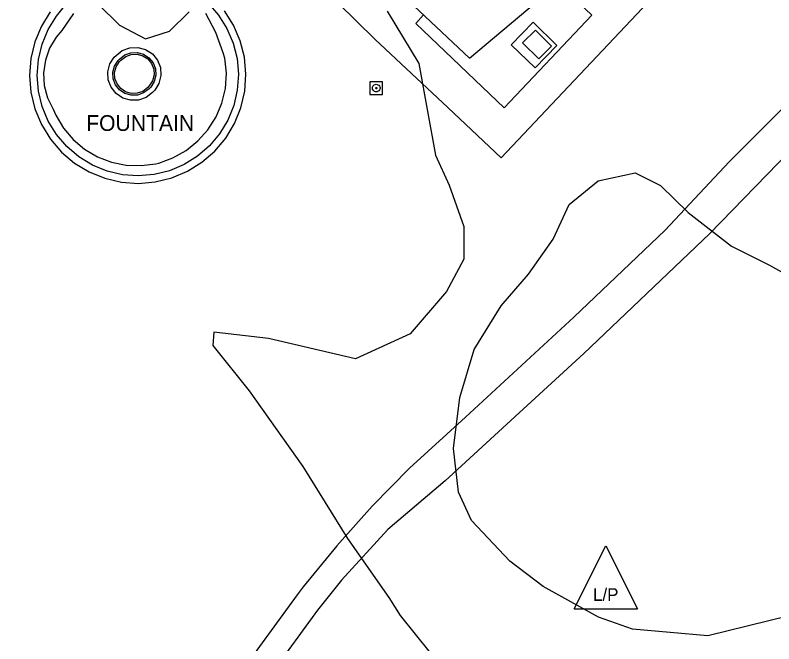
# Model space of a CAD drawing. Extents: x 2161152 to 2175754, y 602179 to 617749.
# Drawn here: x 2163392.2 to 2163512.2, y 605136.2 to 605235.6 of the extents above; entities that cross this region are included whole.
import ezdxf

# ---------------------------------------------------------------- set-up
doc = ezdxf.new("R2010")
doc.units = 0
for name, color, linetype in [('RD_EX_Bldg', 7, 'Continuous'), ('RD_EX_Conc_Sidewalk', 7, 'Continuous'), ('RD_EX_Conc_Slab', 7, 'Continuous'), ('RD_EX_H2O', 7, 'Continuous'), ('RD_EX_Misc', 7, 'Continuous'), ('RD_EX_Misc_Golf_Cartpath', 7, 'Continuous'), ('RD_EX_UT', 7, 'Continuous'), ('RD_EX_VEG', 7, 'Continuous'), ('RD_EX_Wall', 7, 'Continuous')]:
    doc.layers.add(name, color=color, linetype=linetype)

msp = doc.modelspace()

# ---------------------------------------------------------------- linework, layer by layer
at = {"layer": 'RD_EX_Bldg'}
msp.add_lwpolyline([(2163464.05, 605228.8), (2163481.19, 605243.24), (2163494.71, 605261.12), (2163466.68, 605287.8), (2163449.61, 605273.1), (2163435.96, 605255.27), (2163464.05, 605228.8)], dxfattribs=at)
at = {"layer": 'RD_EX_Conc_Sidewalk'}
for points in [[(2163437.31, 605243.38), (2163449.16, 605231.76), (2163460.66, 605220.97), (2163469.05, 605213.02), (2163479.72, 605224.3), (2163501.28, 605247.18)], [(2163456.81, 605235.62), (2163455.59, 605234.3), (2163469.55, 605220.95), (2163483.44, 605235.57), (2163478.13, 605240.66)], [(2163401.43, 605235.87), (2163399.57, 605233.19), (2163398.66, 605232.1), (2163397.64, 605230.37), (2163396.98, 605228.47), (2163396.7, 605226.48), (2163396.81, 605224.47), (2163397.32, 605222.53), (2163398.19, 605220.72), (2163398.61, 605219.77), (2163399.83, 605217.74), (2163401.36, 605215.93), (2163403.17, 605214.4), (2163405.22, 605213.2), (2163407.43, 605212.34), (2163409.75, 605211.87), (2163412.12, 605211.79), (2163414.47, 605212.1), (2163414.91, 605212.21), (2163417.16, 605213.02), (2163419.24, 605214.19), (2163421.1, 605215.69), (2163422.69, 605217.47), (2163423.97, 605219.49), (2163424.9, 605221.69), (2163425.45, 605224.02), (2163425.61, 605226.4), (2163425.38, 605228.78), (2163425.12, 605229.65), (2163423.92, 605232.83), (2163422.37, 605235.85)], [(2163520.92, 605228.18), (2163505.15, 605212.4), (2163495, 605201.61), (2163480.55, 605187.82), (2163463.45, 605172.02), (2163454.56, 605163.92), (2163448.66, 605157.92), (2163443.06, 605151.66), (2163437.75, 605145.15), (2163436.78, 605143.89), (2163429.43, 605133.8)], [(2163516.51, 605215.95), (2163502.01, 605201.03), (2163482.15, 605182.07), (2163472.54, 605173.28), (2163460.21, 605161.95), (2163451.16, 605154.25), (2163443.84, 605146.23), (2163440.01, 605141.47), (2163432.82, 605131.59), (2163428.58, 605124.3), (2163424.57, 605116.72), (2163420.88, 605108.97), (2163418.49, 605103.5), (2163411.61, 605087.8), (2163404.18, 605074.72), (2163395.32, 605060.43), (2163390.19, 605053.63), (2163384.82, 605047.15), (2163379.14, 605040.92), (2163373.21, 605034.99), (2163372.35, 605034.17), (2163370.53, 605032.61), (2163368.78, 605031.12), (2163363.32, 605026.93)]]:
    msp.add_lwpolyline(points, dxfattribs=at)
at = {"layer": 'RD_EX_Conc_Slab'}
msp.add_lwpolyline([(2163470.65, 605230.92), (2163474.46, 605227.24), (2163477.87, 605230.82), (2163474.12, 605234.48), (2163470.65, 605230.92)], dxfattribs=at)
at = {"layer": 'RD_EX_H2O'}
msp.add_lwpolyline([(2163408.87, 605228.43), (2163409.68, 605229.06), (2163410.56, 605229.39), (2163411.49, 605229.43), (2163412.39, 605229.18), (2163413.18, 605228.67), (2163413.77, 605227.94), (2163414.11, 605227.07), (2163414.17, 605226.14), (2163413.94, 605225.23), (2163413.42, 605224.39), (2163413.2, 605224.16), (2163412.38, 605223.54), (2163411.5, 605223.23), (2163410.57, 605223.21), (2163409.67, 605223.47), (2163408.89, 605223.99), (2163408.31, 605224.72), (2163407.98, 605225.59), (2163407.93, 605226.53), (2163408.17, 605227.43), (2163408.7, 605228.27), (2163408.87, 605228.43)], dxfattribs=at)
at = {"layer": 'RD_EX_Misc'}
for points in [[(2163448.31, 605223.06), (2163450.31, 605223.06), (2163450.31, 605225.06), (2163448.31, 605225.06), (2163448.31, 605223.06)], [(2163448.71, 605224.06), (2163448.73, 605224.21), (2163448.79, 605224.35), (2163448.88, 605224.47), (2163449, 605224.57), (2163449.14, 605224.63), (2163449.29, 605224.66), (2163449.45, 605224.64), (2163449.59, 605224.59), (2163449.72, 605224.5), (2163449.81, 605224.38), (2163449.88, 605224.25), (2163449.91, 605224.1), (2163449.91, 605224.06)], [(2163449.21, 605224.06), (2163449.23, 605224.12), (2163449.28, 605224.15), (2163449.34, 605224.15), (2163449.39, 605224.12), (2163449.41, 605224.06)], [(2163449.91, 605224.06), (2163449.89, 605223.91), (2163449.83, 605223.76), (2163449.74, 605223.64), (2163449.62, 605223.55), (2163449.48, 605223.48), (2163449.33, 605223.46), (2163449.18, 605223.47), (2163449.03, 605223.53), (2163448.91, 605223.61), (2163448.81, 605223.73), (2163448.74, 605223.87), (2163448.71, 605224.02), (2163448.71, 605224.06)], [(2163449.41, 605224.06), (2163449.39, 605224), (2163449.34, 605223.96), (2163449.28, 605223.96), (2163449.23, 605224), (2163449.21, 605224.06)]]:
    msp.add_lwpolyline(points, dxfattribs=at)
at = {"layer": 'RD_EX_UT'}
for p, q in [((2163480.62, 605141.67), (2163485.62, 605151.67)), ((2163485.62, 605151.67), (2163490.62, 605141.67)), ((2163480.62, 605141.67), (2163490.62, 605141.67))]:
    msp.add_line(p, q, dxfattribs=at)
msp.add_lwpolyline([(2163477.02, 605230.68), (2163474.48, 605233.23), (2163472.47, 605231.22), (2163475.02, 605228.67), (2163477.02, 605230.68)], dxfattribs=at)
at = {"layer": 'RD_EX_VEG'}
for points in [[(2163401.96, 605240.69), (2163408.69, 605234.03), (2163412.82, 605231.86), (2163416.63, 605233.06), (2163419.72, 605236.12)], [(2163451.05, 605236.25), (2163456.04, 605227.94), (2163457.16, 605221.83), (2163458.71, 605213.43), (2163460.84, 605208.71), (2163463.18, 605202.17), (2163463.18, 605197.01), (2163460.45, 605191.9), (2163454.66, 605185.19), (2163446.04, 605181.26), (2163432.29, 605184.44), (2163423.63, 605185.47), (2163423.48, 605183.32), (2163429.23, 605176.19), (2163437.68, 605164.2), (2163444.79, 605152.83), (2163451.32, 605143.51), (2163453.12, 605140.65), (2163462.6, 605128.83)], [(2163514.64, 605140.59), (2163501.77, 605137.41), (2163489.84, 605138.46), (2163484.49, 605140.35), (2163475.74, 605145.21), (2163470.46, 605149.25), (2163464.36, 605155.67), (2163462.33, 605160.16), (2163461.56, 605167.03), (2163462.55, 605175.12), (2163464.79, 605182.7), (2163469.05, 605189.61), (2163473.38, 605194.62), (2163477.31, 605200.17), (2163479.85, 605205.66), (2163484.43, 605209.41), (2163490.26, 605210.66), (2163494.29, 605208.64), (2163498.67, 605204.38), (2163505.53, 605199.07), (2163511.54, 605196.05), (2163517.56, 605192.67)]]:
    msp.add_lwpolyline(points, dxfattribs=at)
at = {"layer": 'RD_EX_Wall'}
for points in [[(2163422.72, 605237.47), (2163424.37, 605235.59), (2163425.7, 605233.47), (2163426.68, 605231.17), (2163427.29, 605228.74), (2163427.51, 605226.25), (2163427.34, 605223.75), (2163426.77, 605221.31), (2163425.83, 605218.99), (2163424.54, 605216.84), (2163422.93, 605214.93), (2163421.04, 605213.29), (2163418.91, 605211.96), (2163416.61, 605210.99), (2163414.17, 605210.39), (2163411.68, 605210.18), (2163409.18, 605210.36), (2163406.74, 605210.94), (2163404.43, 605211.88), (2163402.29, 605213.18), (2163400.38, 605214.8), (2163398.75, 605216.7), (2163397.43, 605218.83), (2163396.47, 605221.14), (2163395.88, 605223.58), (2163395.68, 605226.07), (2163395.88, 605228.57), (2163396.46, 605231), (2163397.42, 605233.31), (2163398.73, 605235.45), (2163399.8, 605236.76)], [(2163397.75, 605236.14), (2163396.35, 605233.86), (2163395.32, 605231.37), (2163394.7, 605228.75), (2163394.49, 605226.07), (2163394.7, 605223.39), (2163395.33, 605220.77), (2163396.37, 605218.29), (2163397.78, 605216), (2163399.54, 605213.95), (2163401.59, 605212.21), (2163403.89, 605210.82), (2163406.38, 605209.8), (2163409, 605209.18), (2163411.69, 605208.98), (2163414.37, 605209.21), (2163416.98, 605209.86), (2163419.46, 605210.9), (2163421.75, 605212.32), (2163423.78, 605214.09), (2163425.52, 605216.15), (2163426.9, 605218.45), (2163427.91, 605220.95), (2163428.52, 605223.57), (2163428.71, 605226.26), (2163428.47, 605228.94), (2163427.81, 605231.55), (2163426.76, 605234.02), (2163425.33, 605236.3)], [(2163408.15, 605229.23), (2163409.15, 605230.01), (2163410.35, 605230.45), (2163411.61, 605230.5), (2163412.84, 605230.17), (2163413.9, 605229.47), (2163414.7, 605228.49), (2163415.17, 605227.31), (2163415.25, 605226.04), (2163414.94, 605224.81), (2163414.27, 605223.73), (2163413.91, 605223.36), (2163412.9, 605222.59), (2163411.7, 605222.17), (2163410.43, 605222.13), (2163409.21, 605222.48), (2163408.16, 605223.19), (2163407.37, 605224.18), (2163406.92, 605225.37), (2163406.85, 605226.64), (2163407.18, 605227.87), (2163407.86, 605228.94), (2163408.15, 605229.23)], [(2163408.68, 605228.64), (2163409.54, 605229.31), (2163410.5, 605229.66), (2163411.52, 605229.7), (2163412.51, 605229.43), (2163413.36, 605228.87), (2163414.01, 605228.08), (2163414.38, 605227.13), (2163414.45, 605226.11), (2163414.2, 605225.12), (2163413.64, 605224.22), (2163413.38, 605223.96), (2163412.51, 605223.3), (2163411.55, 605222.96), (2163410.53, 605222.93), (2163409.55, 605223.21), (2163408.7, 605223.78), (2163408.07, 605224.58), (2163407.71, 605225.54), (2163407.65, 605226.56), (2163407.91, 605227.54), (2163408.49, 605228.44), (2163408.68, 605228.64)]]:
    msp.add_lwpolyline(points, dxfattribs=at)

# ---------------------------------------------------------------- texts
at = {"layer": 'RD_EX_Misc_Golf_Cartpath'}
msp.add_text('FOUNTAIN', height=2.5, dxfattribs=at).set_placement((2163403.43, 605217.28))
at = {"layer": 'RD_EX_UT'}
msp.add_text('L/P', height=2, dxfattribs=at).set_placement((2163483.61, 605142.95))

doc.saveas('drawing.dxf')
